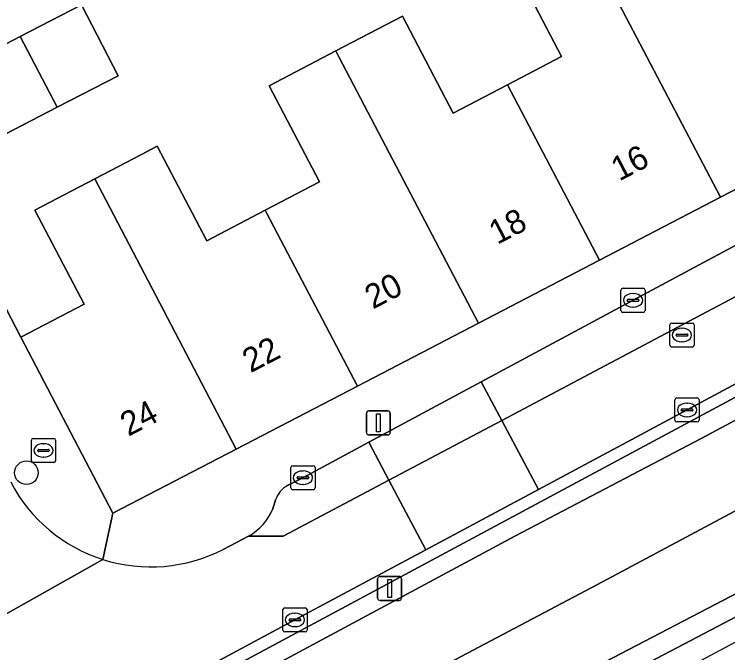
# Model space of a CAD drawing. Extents: x 158352 to 159489, y 383828 to 384603.
# Drawn here: x 159373 to 159402.6, y 384273.29 to 384299.8 of the extents above; entities that cross this region are included whole.
import ezdxf

# ---------------------------------------------------------------- set-up
doc = ezdxf.new("R2010")
doc.units = 0
for name, color, linetype in [('IMGEO_Berm_gesloten', 7, 'Continuous'), ('IMGEO_Berm_open', 7, 'Continuous'), ('IMGEO_Boom', 7, 'Continuous'), ('IMGEO_Brandkraan', 7, 'Continuous'), ('IMGEO_Erf', 7, 'Continuous'), ('IMGEO_Kolk', 7, 'Continuous'), ('IMGEO_Lichtmast', 7, 'Continuous'), ('IMGEO_Muur', 7, 'Continuous'), ('IMGEO_Pand', 7, 'Continuous'), ('IMGEO_Pand_nummerreeks', 7, 'Continuous'), ('IMGEO_Parkeervlak_open', 7, 'Continuous'), ('IMGEO_Rijbaan_lokaal_open', 7, 'Continuous'), ('IMGEO_Rijbaan_regionaal_gesloten', 7, 'Continuous'), ('IMGEO_Rioolput', 7, 'Continuous'), ('IMGEO_Verkeerseiland_open', 7, 'Continuous'), ('IMGEO_Voetpad_open', 7, 'Continuous')]:
    doc.layers.add(name, color=color, linetype=linetype)

msp = doc.modelspace()

# ---------------------------------------------------------------- linework, layer by layer
at = {"layer": 'IMGEO_Berm_gesloten'}
msp.add_lwpolyline([(159414.995, 384281.105), (159420.58, 384284.11), (159420.202, 384284.814), (159414.883, 384281.966), (159392.266, 384270.18), (159387.197, 384267.447), (159375.064, 384260.954), (159366.766, 384256.507), (159365.436, 384255.257), (159364.718, 384254.783), (159364.988, 384254.374), (159365.733, 384254.767), (159366.99, 384255.093), (159382.684, 384264.032), (159387.678, 384266.767)], close=True, dxfattribs=at)
at = {"layer": 'IMGEO_Berm_open'}
msp.add_lwpolyline([(159339.823, 384250), (159342.099, 384251.276), (159353.179, 384257.28), (159354.532, 384258.013), (159380.196, 384271.703), (159416.606, 384291.255), (159416.774, 384291.344), (159416.872, 384291.158), (159423.235, 384294.494), (159423.126, 384294.698), (159422.881, 384295.158), (159421.586, 384294.469), (159416.512, 384291.758), (159400.917, 384283.376), (159394.756, 384280.076), (159390.08, 384277.571), (159384.645, 384274.66), (159366.43, 384264.873), (159354.564, 384258.522), (159352.964, 384257.654), (159341.866, 384251.633), (159338.963, 384250)], dxfattribs=at)
at = {"layer": 'IMGEO_Boom'}
msp.add_circle((159373.503, 384280.767), 0.489, dxfattribs=at)
at = {"layer": 'IMGEO_Brandkraan'}
for p, q in [((159373.711, 384281.267), (159373.711, 384282.119)), ((159373.786, 384282.193), (159374.638, 384282.193)), ((159374.199, 384281.973), (159374.224, 384281.973)), ((159374.712, 384282.119), (159374.712, 384281.267)), ((159373.97, 384281.687), (159373.97, 384281.699)), ((159374.013, 384281.736), (159374.411, 384281.736)), ((159374.454, 384281.699), (159374.454, 384281.687)), ((159374.408, 384281.65), (159374.01, 384281.65)), ((159374.222, 384281.413), (159374.197, 384281.413)), ((159374.638, 384281.193), (159373.786, 384281.193))]:
    msp.add_line(p, q, dxfattribs=at)
for points in [[(159373.711, 384281.267), (159373.711, 384282.119)], [(159373.786, 384282.193), (159374.638, 384282.193)], [(159374.712, 384282.119), (159374.712, 384281.267)], [(159374.638, 384281.193), (159373.786, 384281.193)]]:
    msp.add_lwpolyline(points, dxfattribs=at)
for centre, radius, start, end in [((159373.788, 384282.117), 0.0765, 91.552, 178.448), ((159373.788, 384282.117), 0.0765, 91.552, 178.448), ((159374.636, 384282.117), 0.0765, 1.552, 88.448), ((159374.636, 384282.117), 0.0765, 1.552, 88.448), ((159374.01, 384281.696), 0.0403, 85.8775, 175.7526), ((159374.007, 384281.686), 0.0366, 178.938, 274.7102), ((159374.411, 384281.693), 0.043, 264.8664, 352.4533), ((159374.415, 384281.698), 0.0386, 1.7309, 96.639), ((159373.788, 384281.269), 0.0765, 181.552, 268.448), ((159373.788, 384281.269), 0.0765, 181.552, 268.448), ((159374.636, 384281.269), 0.0765, 271.552, 358.448), ((159374.636, 384281.269), 0.0765, 271.552, 358.448)]:
    msp.add_arc(centre, radius, start, end, dxfattribs=at)
for centre, major_axis, ratio, start_param, end_param in [((159374.198, 384281.693), (-0.387, 0.002), 0.722429, 4.712389, 7.853982), ((159374.223, 384281.693), (-0.39, 0.002), 0.717154, 1.570796, 4.712389)]:
    msp.add_ellipse(centre, major_axis=major_axis, ratio=ratio, start_param=start_param, end_param=end_param, dxfattribs=at)
at = {"layer": 'IMGEO_Erf'}
msp.add_lwpolyline([(159371.239, 384290.293), (159373.274, 384286.392), (159375.894, 384287.765), (159373.853, 384291.663), (159376.337, 384292.964), (159378.283, 384293.983), (159378.93, 384294.322), (159380.985, 384290.399), (159383.408, 384291.668), (159385.662, 384292.848), (159383.575, 384296.831), (159386.339, 384298.279), (159389.102, 384299.726), (159391.214, 384295.694), (159393.467, 384296.874), (159395.709, 384298.049), (159393.668, 384301.947)], dxfattribs=at)
msp.add_lwpolyline([(159374.777, 384295.942), (159372.257, 384294.639), (159370.734, 384297.586), (159373.238, 384298.881), (159375.786, 384300.198), (159377.31, 384297.251)], close=True, dxfattribs=at)
at = {"layer": 'IMGEO_Kolk'}
for p, q in [((159398.175, 384287.501), (159398.175, 384288.353)), ((159398.25, 384288.427), (159399.102, 384288.427)), ((159398.663, 384288.207), (159398.688, 384288.207)), ((159399.176, 384288.353), (159399.176, 384287.501)), ((159398.434, 384287.921), (159398.434, 384287.933)), ((159398.872, 384287.884), (159398.474, 384287.884)), ((159398.477, 384287.97), (159398.875, 384287.97)), ((159398.918, 384287.933), (159398.918, 384287.921)), ((159398.686, 384287.647), (159398.661, 384287.647)), ((159399.102, 384287.427), (159398.25, 384287.427)), ((159400.416, 384282.949), (159400.416, 384283.801)), ((159400.491, 384283.875), (159401.343, 384283.875)), ((159401.417, 384283.801), (159401.417, 384282.949)), ((159400.904, 384283.655), (159400.929, 384283.655)), ((159400.675, 384283.369), (159400.675, 384283.381)), ((159401.113, 384283.332), (159400.715, 384283.332)), ((159400.718, 384283.418), (159401.116, 384283.418)), ((159401.159, 384283.381), (159401.159, 384283.369)), ((159401.343, 384282.875), (159400.491, 384282.875)), ((159400.927, 384283.095), (159400.902, 384283.095)), ((159384.478, 384280.134), (159384.478, 384280.986)), ((159384.553, 384281.06), (159385.405, 384281.06)), ((159384.966, 384280.84), (159384.991, 384280.84)), ((159385.479, 384280.986), (159385.479, 384280.134)), ((159384.737, 384280.554), (159384.737, 384280.566)), ((159385.175, 384280.517), (159384.777, 384280.517)), ((159384.78, 384280.603), (159385.178, 384280.603)), ((159385.221, 384280.566), (159385.221, 384280.554)), ((159384.989, 384280.28), (159384.964, 384280.28)), ((159385.405, 384280.06), (159384.553, 384280.06)), ((159384.22, 384275.159), (159385.072, 384275.159)), ((159384.145, 384274.233), (159384.145, 384275.085)), ((159384.633, 384274.939), (159384.658, 384274.939)), ((159385.146, 384275.085), (159385.146, 384274.233)), ((159384.404, 384274.653), (159384.404, 384274.665)), ((159384.842, 384274.616), (159384.444, 384274.616)), ((159384.447, 384274.702), (159384.845, 384274.702)), ((159384.888, 384274.665), (159384.888, 384274.653)), ((159384.656, 384274.379), (159384.631, 384274.379)), ((159385.072, 384274.159), (159384.22, 384274.159))]:
    msp.add_line(p, q, dxfattribs=at)
for points in [[(159398.175, 384287.501), (159398.175, 384288.353)], [(159398.25, 384288.427), (159399.102, 384288.427)], [(159399.176, 384288.353), (159399.176, 384287.501)], [(159399.102, 384287.427), (159398.25, 384287.427)], [(159400.416, 384282.949), (159400.416, 384283.801)], [(159400.491, 384283.875), (159401.343, 384283.875)], [(159401.417, 384283.801), (159401.417, 384282.949)], [(159401.343, 384282.875), (159400.491, 384282.875)], [(159384.478, 384280.134), (159384.478, 384280.986)], [(159384.553, 384281.06), (159385.405, 384281.06)], [(159385.479, 384280.986), (159385.479, 384280.134)], [(159385.405, 384280.06), (159384.553, 384280.06)], [(159384.22, 384275.159), (159385.072, 384275.159)], [(159384.145, 384274.233), (159384.145, 384275.085)], [(159385.146, 384275.085), (159385.146, 384274.233)], [(159385.072, 384274.159), (159384.22, 384274.159)]]:
    msp.add_lwpolyline(points, dxfattribs=at)
for centre, radius, start, end in [((159398.252, 384288.351), 0.0765, 91.552, 178.448), ((159398.252, 384288.351), 0.0765, 91.552, 178.448), ((159399.1, 384288.351), 0.0765, 1.552, 88.448), ((159399.1, 384288.351), 0.0765, 1.552, 88.448), ((159398.474, 384287.93), 0.0403, 85.8775, 175.7526), ((159398.471, 384287.92), 0.0366, 178.938, 274.7102), ((159398.875, 384287.927), 0.043, 264.8664, 352.4533), ((159398.879, 384287.932), 0.0386, 1.7309, 96.639), ((159398.252, 384287.503), 0.0765, 181.552, 268.448), ((159398.252, 384287.503), 0.0765, 181.552, 268.448), ((159399.1, 384287.503), 0.0765, 271.552, 358.448), ((159399.1, 384287.503), 0.0765, 271.552, 358.448), ((159400.493, 384283.799), 0.0765, 91.552, 178.448), ((159400.493, 384283.799), 0.0765, 91.552, 178.448), ((159401.341, 384283.799), 0.0765, 1.552, 88.448), ((159401.341, 384283.799), 0.0765, 1.552, 88.448), ((159400.715, 384283.378), 0.0403, 85.8775, 175.7526), ((159400.712, 384283.368), 0.0366, 178.938, 274.7102), ((159401.116, 384283.375), 0.043, 264.8664, 352.4533), ((159401.12, 384283.38), 0.0386, 1.7309, 96.639), ((159400.493, 384282.951), 0.0765, 181.552, 268.448), ((159400.493, 384282.951), 0.0765, 181.552, 268.448), ((159401.341, 384282.951), 0.0765, 271.552, 358.448), ((159401.341, 384282.951), 0.0765, 271.552, 358.448), ((159384.555, 384280.984), 0.0765, 91.552, 178.448), ((159384.555, 384280.984), 0.0765, 91.552, 178.448), ((159385.403, 384280.984), 0.0765, 1.552, 88.448), ((159385.403, 384280.984), 0.0765, 1.552, 88.448), ((159384.777, 384280.563), 0.0403, 85.8775, 175.7526), ((159384.774, 384280.553), 0.0366, 178.938, 274.7102), ((159385.178, 384280.56), 0.043, 264.8664, 352.4533), ((159385.182, 384280.565), 0.0386, 1.7309, 96.639), ((159384.555, 384280.136), 0.0765, 181.552, 268.448), ((159384.555, 384280.136), 0.0765, 181.552, 268.448), ((159385.403, 384280.136), 0.0765, 271.552, 358.448), ((159385.403, 384280.136), 0.0765, 271.552, 358.448), ((159384.222, 384275.083), 0.0765, 91.552, 178.448), ((159384.222, 384275.083), 0.0765, 91.552, 178.448), ((159385.07, 384275.083), 0.0765, 1.552, 88.448), ((159385.07, 384275.083), 0.0765, 1.552, 88.448), ((159384.444, 384274.662), 0.0403, 85.8775, 175.7526), ((159384.441, 384274.652), 0.0366, 178.938, 274.7102), ((159384.845, 384274.659), 0.043, 264.8664, 352.4533), ((159384.849, 384274.664), 0.0386, 1.7309, 96.639), ((159384.222, 384274.235), 0.0765, 181.552, 268.448), ((159384.222, 384274.235), 0.0765, 181.552, 268.448), ((159385.07, 384274.235), 0.0765, 271.552, 358.448), ((159385.07, 384274.235), 0.0765, 271.552, 358.448)]:
    msp.add_arc(centre, radius, start, end, dxfattribs=at)
for centre, major_axis, ratio, start_param, end_param in [((159398.662, 384287.927), (-0.387, 0.002), 0.722429, 4.712389, 7.853982), ((159398.687, 384287.927), (-0.39, 0.002), 0.717154, 1.570796, 4.712389), ((159400.903, 384283.375), (-0.387, 0.002), 0.722429, 4.712389, 7.853982), ((159400.928, 384283.375), (-0.39, 0.002), 0.717154, 1.570796, 4.712389), ((159384.965, 384280.56), (-0.387, 0.002), 0.722429, 4.712389, 7.853982), ((159384.99, 384280.56), (-0.39, 0.002), 0.717154, 1.570796, 4.712389), ((159384.632, 384274.659), (-0.387, 0.002), 0.722429, 4.712389, 7.853982), ((159384.657, 384274.659), (-0.39, 0.002), 0.717154, 1.570796, 4.712389)]:
    msp.add_ellipse(centre, major_axis=major_axis, ratio=ratio, start_param=start_param, end_param=end_param, dxfattribs=at)
at = {"layer": 'IMGEO_Lichtmast'}
for p, q in [((159387.613, 384282.435), (159387.613, 384283.235)), ((159387.613, 384283.235), (159387.613, 384282.435)), ((159387.713, 384283.335), (159388.503, 384283.335)), ((159388.503, 384283.335), (159387.713, 384283.335)), ((159388.603, 384283.235), (159388.603, 384282.435)), ((159388.603, 384282.435), (159388.603, 384283.235)), ((159388.503, 384282.335), (159387.713, 384282.335)), ((159387.713, 384282.335), (159388.503, 384282.335)), ((159388.077, 384275.563), (159388.077, 384276.363)), ((159388.077, 384276.363), (159388.077, 384275.563)), ((159388.177, 384276.463), (159388.967, 384276.463)), ((159388.967, 384276.463), (159388.177, 384276.463)), ((159389.067, 384276.363), (159389.067, 384275.563)), ((159389.067, 384275.563), (159389.067, 384276.363)), ((159388.967, 384275.463), (159388.177, 384275.463)), ((159388.177, 384275.463), (159388.967, 384275.463))]:
    msp.add_line(p, q, dxfattribs=at)
for points in [[(159388.033, 384283.21), (159388.183, 384283.21), (159388.183, 384282.46), (159388.033, 384282.46), (159388.033, 384283.21)], [(159388.497, 384276.338), (159388.647, 384276.338), (159388.647, 384275.588), (159388.497, 384275.588), (159388.497, 384276.338)]]:
    msp.add_lwpolyline(points, dxfattribs=at)
for centre, start, end in [((159387.713, 384283.235), 90, 180), ((159387.713, 384283.235), 90, 180), ((159388.503, 384283.235), 0, 90), ((159388.503, 384283.235), 360, 90), ((159387.713, 384282.435), 180, 270), ((159387.713, 384282.435), 180, 270), ((159388.503, 384282.435), 270, 0), ((159388.503, 384282.435), 270, 0), ((159388.177, 384276.363), 90, 180), ((159388.177, 384276.363), 90, 180), ((159388.967, 384276.363), 0, 90), ((159388.967, 384276.363), 360, 90), ((159388.177, 384275.563), 180, 270), ((159388.177, 384275.563), 180, 270), ((159388.967, 384275.563), 270, 0), ((159388.967, 384275.563), 270, 0)]:
    msp.add_arc(centre, 0.1, start, end, dxfattribs=at)
at = {"layer": 'IMGEO_Muur'}
msp.add_lwpolyline([(159373.274, 384286.392), (159371.239, 384290.293)], dxfattribs=at)
at = {"layer": 'IMGEO_Pand'}
for points in [[(159396.442, 384303.4), (159396.497, 384303.296), (159402.306, 384292.204), (159407.329, 384294.818), (159403.623, 384301.895), (159403.541, 384302.051), (159401.282, 384300.867), (159399.198, 384304.844)], [(159396.442, 384303.4), (159393.668, 384301.947), (159395.709, 384298.049), (159393.467, 384296.874), (159397.282, 384289.59), (159402.306, 384292.204), (159396.497, 384303.296)], [(159373.238, 384298.881), (159374.777, 384295.942), (159377.31, 384297.251), (159375.786, 384300.198)], [(159392.258, 384286.976), (159397.282, 384289.59), (159393.467, 384296.874), (159391.214, 384295.694), (159389.102, 384299.726), (159386.339, 384298.279), (159386.481, 384298.007)], [(159373.238, 384298.881), (159370.734, 384297.586), (159372.257, 384294.639), (159374.777, 384295.942)], [(159392.258, 384286.976), (159386.481, 384298.007), (159386.339, 384298.279), (159383.575, 384296.831), (159385.662, 384292.848), (159383.408, 384291.668), (159383.478, 384291.535), (159387.235, 384284.362)], [(159382.211, 384281.748), (159387.235, 384284.362), (159383.478, 384291.535), (159383.408, 384291.668), (159380.985, 384290.399), (159378.93, 384294.322), (159378.283, 384293.983), (159376.337, 384292.964)], [(159382.211, 384281.748), (159376.337, 384292.964), (159373.853, 384291.663), (159375.894, 384287.765), (159373.274, 384286.392), (159377.093, 384279.085)]]:
    msp.add_lwpolyline(points, close=True, dxfattribs=at)
at = {"layer": 'IMGEO_Parkeervlak_open'}
for points in [[(159412.974, 384295.589), (159398.676, 384287.928), (159392.374, 384284.539), (159393.228, 384282.94), (159400.033, 384286.543), (159409.744, 384291.682)], [(159388.544, 384280.461), (159387.71, 384282.03), (159384.978, 384280.561), (159384.342, 384280.235)], [(159382.717, 384278.137), (159384.154, 384278.138), (159388.544, 384280.461)], [(159383.845, 384279.636), (159383.729, 384279.266)]]:
    msp.add_lwpolyline(points, dxfattribs=at)
msp.add_lwpolyline([(159393.228, 384282.94), (159392.374, 384284.539), (159387.71, 384282.03), (159388.544, 384280.461)], close=True, dxfattribs=at)
for centre, radius, start, end in [((159384.839, 384279.317), 1.044, 118.4379, 162.196), ((159381.643, 384280.118), 2.253, 298.4643, 337.7916)]:
    msp.add_arc(centre, radius, start, end, dxfattribs=at)
at = {"layer": 'IMGEO_Rijbaan_lokaal_open'}
for points in [[(159416.192, 384295.332), (159409.744, 384291.682), (159400.033, 384286.543), (159393.228, 384282.94), (159394.756, 384280.076), (159400.917, 384283.376), (159416.512, 384291.758), (159421.586, 384294.469), (159422.881, 384295.158), (159425.455, 384296.537), (159462.566, 384316.442)], [(159338.963, 384250), (159341.866, 384251.633), (159352.964, 384257.654), (159354.564, 384258.522), (159366.43, 384264.873), (159384.645, 384274.66), (159390.08, 384277.571), (159388.544, 384280.461), (159384.154, 384278.138), (159382.717, 384278.137), (159381.667, 384277.585)], [(159376.68, 384277.164), (159370.303, 384273.578)], [(159370.303, 384273.578), (159376.68, 384277.164)]]:
    msp.add_lwpolyline(points, dxfattribs=at)
msp.add_lwpolyline([(159393.228, 384282.94), (159388.544, 384280.461), (159390.08, 384277.571), (159394.756, 384280.076)], close=True, dxfattribs=at)
for centre, radius, start, end in [((159378.665, 384283.409), 6.553, 207.4747, 252.3658), ((159378.664, 384283.414), 6.557, 252.3921, 297.2587)]:
    msp.add_arc(centre, radius, start, end, dxfattribs=at)
at = {"layer": 'IMGEO_Rijbaan_regionaal_gesloten'}
for points in [[(159418.72, 384287.633), (159417.175, 384290.58), (159401.533, 384282.209), (159393.765, 384278.127), (159358.918, 384259.403), (159353.595, 384256.559), (159355.114, 384253.897), (159355.126, 384253.904), (159397.201, 384276.132)], [(159392.266, 384270.18), (159414.883, 384281.966), (159420.202, 384284.814), (159420.065, 384285.069), (159418.97, 384287.157), (159418.72, 384287.633), (159397.201, 384276.132), (159355.126, 384253.904), (159355.114, 384253.897), (159356.024, 384252.301), (159356.637, 384251.227), (159361.199, 384253.524), (159366.766, 384256.507), (159375.064, 384260.954), (159387.197, 384267.447)], [(159358.087, 384248.64), (159375.924, 384259.314), (159380.58, 384261.801), (159420.978, 384283.376), (159420.58, 384284.11), (159414.995, 384281.105), (159387.678, 384266.767), (159382.684, 384264.032), (159366.99, 384255.093), (159361.815, 384252.145), (159358.068, 384250), (159357.503, 384249.677)]]:
    msp.add_lwpolyline(points, close=True, dxfattribs=at)
at = {"layer": 'IMGEO_Rioolput'}
for p, q in [((159400.205, 384286.058), (159400.205, 384286.91)), ((159400.28, 384286.984), (159401.132, 384286.984)), ((159400.693, 384286.764), (159400.718, 384286.764)), ((159401.206, 384286.91), (159401.206, 384286.058)), ((159400.464, 384286.478), (159400.464, 384286.49)), ((159400.902, 384286.441), (159400.504, 384286.441)), ((159400.507, 384286.527), (159400.905, 384286.527)), ((159400.948, 384286.49), (159400.948, 384286.478)), ((159400.716, 384286.204), (159400.691, 384286.204)), ((159401.132, 384285.984), (159400.28, 384285.984))]:
    msp.add_line(p, q, dxfattribs=at)
for points in [[(159400.205, 384286.058), (159400.205, 384286.91)], [(159400.28, 384286.984), (159401.132, 384286.984)], [(159401.206, 384286.91), (159401.206, 384286.058)], [(159401.132, 384285.984), (159400.28, 384285.984)]]:
    msp.add_lwpolyline(points, dxfattribs=at)
for centre, radius, start, end in [((159400.282, 384286.908), 0.0765, 91.552, 178.448), ((159400.282, 384286.908), 0.0765, 91.552, 178.448), ((159401.13, 384286.908), 0.0765, 1.552, 88.448), ((159401.13, 384286.908), 0.0765, 1.552, 88.448), ((159400.504, 384286.487), 0.0403, 85.8775, 175.7526), ((159400.501, 384286.477), 0.0366, 178.938, 274.7102), ((159400.905, 384286.484), 0.043, 264.8664, 352.4533), ((159400.909, 384286.489), 0.0386, 1.7309, 96.639), ((159400.282, 384286.06), 0.0765, 181.552, 268.448), ((159400.282, 384286.06), 0.0765, 181.552, 268.448), ((159401.13, 384286.06), 0.0765, 271.552, 358.448), ((159401.13, 384286.06), 0.0765, 271.552, 358.448)]:
    msp.add_arc(centre, radius, start, end, dxfattribs=at)
for centre, major_axis, ratio, start_param, end_param in [((159400.692, 384286.484), (-0.387, 0.002), 0.722429, 4.712389, 7.853982), ((159400.717, 384286.484), (-0.39, 0.002), 0.717154, 1.570796, 4.712389)]:
    msp.add_ellipse(centre, major_axis=major_axis, ratio=ratio, start_param=start_param, end_param=end_param, dxfattribs=at)
at = {"layer": 'IMGEO_Verkeerseiland_open'}
msp.add_lwpolyline([(159341.517, 384250), (159347.924, 384253.53), (159353.595, 384256.559), (159358.918, 384259.403), (159393.765, 384278.127), (159401.533, 384282.209), (159417.175, 384290.58), (159416.872, 384291.158), (159416.774, 384291.344), (159416.606, 384291.255), (159380.196, 384271.703), (159354.532, 384258.013), (159353.179, 384257.28), (159342.099, 384251.276), (159339.823, 384250)], dxfattribs=at)
at = {"layer": 'IMGEO_Voetpad_open'}
for points in [[(159376.68, 384277.164), (159377.093, 384279.085), (159373.274, 384286.392), (159371.239, 384290.293), (159365.674, 384300.965), (159364.954, 384302.345), (159362.022, 384308.014), (159359.146, 384313.576), (159356.27, 384319.138), (159353.393, 384324.7), (159350.517, 384330.262), (159347.585, 384335.931), (159346.829, 384337.316), (159343.894, 384342.969)], [(159419.677, 384300.172), (159417.673, 384300.2), (159412.353, 384297.432), (159407.329, 384294.818), (159402.306, 384292.204), (159397.282, 384289.59), (159392.258, 384286.976), (159387.235, 384284.362), (159382.211, 384281.748), (159377.093, 384279.085), (159376.68, 384277.164)], [(159384.342, 384280.235), (159384.978, 384280.561), (159387.71, 384282.03), (159392.374, 384284.539), (159398.676, 384287.928), (159412.974, 384295.589)], [(159383.729, 384279.266), (159383.845, 384279.636)], [(159381.667, 384277.585), (159382.717, 384278.137)]]:
    msp.add_lwpolyline(points, dxfattribs=at)
for centre, radius, start, end in [((159378.665, 384283.409), 6.553, 207.4747, 252.3658), ((159384.839, 384279.317), 1.044, 118.4379, 162.196), ((159381.643, 384280.118), 2.253, 298.4643, 337.7916), ((159378.664, 384283.414), 6.557, 252.3921, 297.2587)]:
    msp.add_arc(centre, radius, start, end, dxfattribs=at)

# ---------------------------------------------------------------- texts
at = {"layer": 'IMGEO_Pand_nummerreeks'}
for s, p in [('16', (159398.103, 384292.858)), ('18', (159393.034, 384290.22)), ('20', (159387.88, 384287.539)), ('22', (159382.803, 384284.896)), ('24', (159377.733, 384282.258))]:
    msp.add_text(s, height=1, rotation=27.4894, dxfattribs=at).set_placement(p)

doc.saveas('drawing.dxf')
